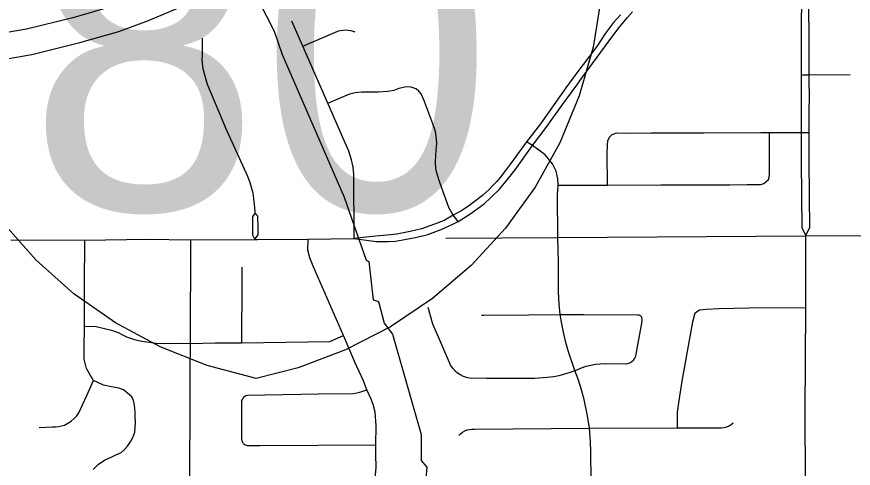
# Model space of a CAD drawing. Extents: x -1403959 to 81668, y -1400582 to 11018.
# Drawn here: x 7880.3 to 7973.4, y 8691.8 to 8742.1 of the extents above; entities that cross this region are included whole.
import ezdxf

# ---------------------------------------------------------------- set-up
doc = ezdxf.new("R2010")
doc.units = 0
for name, color, linetype in [('tdCiAirportTxt', 7, 'Continuous'), ('tdCiCityCartoShort', 7, 'Continuous'), ('tdCiSectNmbr', 7, 'Continuous'), ('tdCiSectTwpRng', 7, 'Continuous'), ('tdCoSurfBitum', 7, 'Continuous'), ('tdCoSurfGravel', 7, 'Continuous')]:
    doc.layers.add(name, color=color, linetype=linetype)

msp = doc.modelspace()

# ---------------------------------------------------------------- linework, layer by layer
at = {"layer": 'tdCiAirportTxt'}
msp.add_lwpolyline([(7877.433, 8737.113), (7881.944, 8737.893), (7887.283, 8739.207), (7891.623, 8740.458), (7894.942, 8741.667), (7898.993, 8743.377), (7909.001, 8747.673), (7913.318, 8749.547), (7928.048, 8755.912), (7931.164, 8757.286), (7937.523, 8760.032), (7944.117, 8762.909), (7944.204, 8762.947), (7949.936, 8765.448), (7962.287, 8770.841), (7963.201, 8771.233)], dxfattribs=at)
at = {"layer": 'tdCiCityCartoShort'}
msp.add_lwpolyline([(7971.8, 8778.148), (7961.12, 8773.471), (7948.771, 8768.078), (7943.039, 8765.578), (7942.952, 8765.54), (7936.363, 8762.665), (7929.998, 8759.917), (7926.883, 8758.543), (7912.16, 8752.18), (7907.846, 8750.308), (7897.852, 8746.018), (7893.875, 8744.34), (7890.718, 8743.189), (7886.528, 8741.982), (7881.344, 8740.706), (7877.009, 8739.956)], dxfattribs=at)
at = {"layer": 'tdCiSectNmbr'}
for points in [[(7967.606, 8743.787), (7967.6, 8741.315)], [(7968.467, 8739.452), (7968.452, 8743.501)], [(7917.839, 8717.395), (7920.286, 8717.06), (7920.933, 8717.068), (7921.665, 8717.077), (7922.415, 8717.119), (7923.232, 8717.238), (7924.671, 8717.52), (7926.017, 8717.86), (7927.516, 8718.388), (7928.802, 8718.993), (7929.398, 8719.299), (7930.701, 8720.108), (7932.302, 8721.258), (7933.008, 8721.922), (7933.988, 8722.91), (7934.908, 8723.975), (7935.759, 8725.056), (7937.692, 8727.764), (7939.072, 8729.612), (7941.039, 8732.363), (7942.606, 8734.466), (7943.211, 8735.327), (7944.871, 8737.575), (7946.208, 8739.414), (7947.273, 8740.87), (7948.269, 8742.02), (7948.823, 8742.616)], [(7947.469, 8742.301), (7946.677, 8741.458), (7945.808, 8740.266), (7944.846, 8738.784), (7942.504, 8735.701), (7941.397, 8734.185), (7938.569, 8730.183), (7937.002, 8728.173), (7935.214, 8725.712), (7934.669, 8724.971), (7934.192, 8724.324), (7933.707, 8723.753), (7933.23, 8723.259), (7932.821, 8722.834), (7932.14, 8722.229), (7931.501, 8721.701), (7930.607, 8721.045), (7929.875, 8720.543), (7929.559, 8720.355), (7928.844, 8719.989), (7927.856, 8719.419), (7926.775, 8718.993), (7925.327, 8718.465), (7924.075, 8718.175), (7922.576, 8717.886), (7921.52, 8717.758), (7920.243, 8717.647), (7917.839, 8717.395)], [(7967.6, 8741.315), (7967.596, 8739.441)], [(7967.596, 8739.441), (7967.587, 8735.646)], [(7968.468, 8739.236), (7968.467, 8739.452)], [(7968.481, 8735.652), (7968.468, 8739.236)], [(7967.587, 8735.646), (7967.587, 8735.625), (7967.585, 8734.668), (7967.582, 8732.33)], [(7968.492, 8732.215), (7968.493, 8732.556), (7968.482, 8735.629), (7968.481, 8735.652)], [(7967.582, 8732.33), (7967.578, 8729.254)], [(7968.482, 8729.207), (7968.482, 8729.217), (7968.492, 8732.215)], [(7967.578, 8729.254), (7967.578, 8729.217), (7967.574, 8725.438)], [(7968.489, 8725.506), (7968.482, 8729.207)], [(7967.574, 8725.438), (7967.573, 8724.993), (7967.602, 8723.21)], [(7968.491, 8724.526), (7968.489, 8725.506)], [(7968.513, 8721.989), (7968.493, 8723.767), (7968.491, 8724.526)], [(7967.602, 8723.21), (7967.622, 8721.988)], [(7967.622, 8721.988), (7967.675, 8718.646), (7968.086, 8717.691)], [(7968.102, 8717.724), (7968.55, 8718.669), (7968.513, 8721.989)], [(7879.606, 8717.261), (7887.843, 8717.225), (7894.796, 8717.332), (7899.634, 8717.268), (7906.762, 8717.296), (7907.068, 8717.298), (7912.692, 8717.313), (7917.839, 8717.395)], [(7968.078, 8669.808), (7968.078, 8681.184), (7968.058, 8690.504), (7968.042, 8698.025), (7968.101, 8709.73), (7968.086, 8717.691)], [(7968.086, 8717.691), (7993.277, 8717.736)], [(7968.086, 8717.691), (7968.102, 8717.724)], [(7968.086, 8717.691), (7968.086, 8717.691)]]:
    msp.add_lwpolyline(points, dxfattribs=at)
at = {"layer": 'tdCiSectTwpRng'}
for points in [[(7914.897, 8732.484), (7912.124, 8738.812), (7910.908, 8741.579)], [(7912.124, 8738.812), (7916.029, 8740.481), (7916.278, 8740.559), (7916.571, 8740.61), (7916.867, 8740.626), (7917.164, 8740.607), (7917.456, 8740.553), (7917.887, 8740.39)], [(7903.521, 8729.774), (7903.484, 8729.858), (7901.487, 8734.54), (7901.193, 8735.588), (7901.062, 8736.145), (7900.98, 8736.549), (7900.931, 8736.958), (7900.915, 8737.37), (7900.931, 8737.782), (7900.931, 8739.715)], [(7967.587, 8735.625), (7968.482, 8735.629), (7973.036, 8735.647)], [(7920.37, 8733.744), (7920.487, 8733.744), (7921.578, 8733.801), (7922.286, 8733.915), (7922.856, 8734.118), (7923.296, 8734.265), (7923.67, 8734.306), (7924.134, 8734.273), (7924.452, 8734.175), (7924.738, 8734.044)], [(7929.144, 8719.616), (7928.844, 8719.989), (7928.36, 8720.839), (7927.358, 8723.648), (7927.065, 8724.56), (7926.935, 8725.203), (7926.87, 8725.895), (7926.903, 8726.628), (7926.96, 8727.246), (7927.017, 8727.971), (7927, 8728.468), (7926.878, 8729.331), (7926.601, 8730.161), (7925.575, 8732.824), (7925.282, 8733.499), (7925.022, 8733.817), (7924.738, 8734.044)], [(7914.897, 8732.484), (7917.344, 8733.516), (7917.954, 8733.662), (7918.646, 8733.744), (7920.37, 8733.744)], [(7917.839, 8717.395), (7917.79, 8724.558), (7917.717, 8725.362), (7917.523, 8726.165), (7917.231, 8727.114), (7916.793, 8728.136), (7914.897, 8732.484)], [(7906.804, 8720.224), (7906.783, 8720.873), (7906.678, 8721.838), (7906.584, 8722.467), (7906.416, 8723.074), (7906.248, 8723.609), (7905.975, 8724.298), (7903.521, 8729.774)], [(7946.033, 8723.328), (7945.992, 8726.886), (7946.017, 8727.749), (7946.066, 8728.295), (7946.234, 8728.663)], [(7946.234, 8728.663), (7946.237, 8728.669), (7946.538, 8728.987), (7947.01, 8729.15), (7947.946, 8729.142), (7950.886, 8729.15), (7956.732, 8729.166), (7963.107, 8729.215), (7964.043, 8729.215), (7967.578, 8729.217), (7968.482, 8729.217)], [(7963.42, 8723.531), (7963.686, 8723.736), (7963.93, 8723.989), (7964.028, 8724.208), (7964.053, 8724.599), (7964.043, 8729.215)], [(7937.496, 8727.881), (7937.002, 8728.173)], [(7940.492, 8717.514), (7940.457, 8722.267), (7940.522, 8723.326), (7940.506, 8724.042), (7940.31, 8724.905), (7939.887, 8725.703), (7939.089, 8726.713), (7937.692, 8727.764), (7937.496, 8727.881)], [(7940.522, 8723.326), (7946.033, 8723.328), (7951.97, 8723.378), (7959.64, 8723.394), (7961.577, 8723.402), (7962.514, 8723.402), (7963.092, 8723.419), (7963.42, 8723.531)], [(7906.804, 8720.224), (7906.5, 8719.846), (7906.5, 8717.823), (7906.729, 8717.362)], [(7907.119, 8719.885), (7907.118, 8719.899), (7906.804, 8720.224)], [(7906.775, 8717.315), (7907.139, 8717.823), (7907.139, 8718.609), (7907.119, 8719.885)], [(7929.398, 8719.299), (7929.144, 8719.616)], [(7888.771, 8691.71), (7889.37, 8692.29), (7890.104, 8692.76), (7890.843, 8693.1), (7891.363, 8693.36), (7891.843, 8693.56), (7892.242, 8693.88), (7892.602, 8694.3), (7892.962, 8694.84), (7893.182, 8695.24), (7893.402, 8695.839), (7893.462, 8696.399), (7893.482, 8696.979), (7893.462, 8697.599), (7893.462, 8698.119), (7893.393, 8698.855), (7893.285, 8699.37), (7893.071, 8699.777), (7892.6, 8700.206), (7892.171, 8700.57), (7891.636, 8700.763), (7890.993, 8700.87), (7889.943, 8701.084), (7888.807, 8701.599), (7888.657, 8701.856), (7888.529, 8702.07), (7888.036, 8702.928), (7887.779, 8703.957), (7887.779, 8705.178), (7887.8, 8707.658), (7887.8, 8712.153), (7887.843, 8717.225)], [(7899.568, 8702.671), (7899.611, 8705.708), (7899.634, 8717.268)], [(7906.729, 8717.362), (7906.762, 8717.296)], [(7920.163, 8690.691), (7920.283, 8691.91), (7920.257, 8693.36), (7920.237, 8694.44), (7920.277, 8696.579), (7920.157, 8698.059), (7919.931, 8698.924), (7919.738, 8699.524), (7919.245, 8700.546), (7918.859, 8701.575), (7917.916, 8703.633), (7916.656, 8706.604), (7913.271, 8714.312), (7912.885, 8715.255), (7912.671, 8716.091), (7912.692, 8717.313)], [(7928.023, 8717.449), (7940.492, 8717.506), (7968.086, 8717.691)], [(7944.014, 8669.237), (7944.017, 8669.608), (7944.207, 8681.273), (7944.171, 8684.906), (7944.215, 8690.559), (7944.168, 8693.662), (7944.128, 8694.812), (7944.013, 8696.283), (7943.801, 8697.653), (7943.442, 8699.481), (7943.051, 8700.821), (7942.748, 8701.755), (7942.401, 8702.697), (7941.67, 8704.796), (7941.375, 8705.833), (7941.112, 8706.967), (7940.896, 8708.076), (7940.773, 8708.929), (7940.649, 8710.119), (7940.577, 8711.42), (7940.561, 8714.804), (7940.492, 8717.506), (7940.492, 8717.514)], [(7905.326, 8705.798), (7905.347, 8712.674), (7905.349, 8714.229)], [(7926.016, 8709.758), (7926.553, 8707.9), (7927.422, 8705.861), (7928.591, 8703.206), (7928.81, 8702.922), (7929.062, 8702.666), (7929.341, 8702.441), (7929.645, 8702.251), (7929.97, 8702.097), (7930.31, 8701.983), (7930.661, 8701.91), (7932.574, 8701.847), (7937.884, 8701.847), (7939.353, 8701.958), (7940.007, 8702.045), (7940.654, 8702.168), (7941.294, 8702.328), (7941.924, 8702.523), (7942.4, 8702.7), (7942.542, 8702.753), (7943.146, 8703.016), (7943.651, 8703.187), (7944.167, 8703.32), (7944.691, 8703.415), (7945.221, 8703.472), (7945.754, 8703.49), (7948.045, 8703.459)], [(7955.768, 8709.114), (7956.269, 8709.482), (7957.004, 8709.549), (7958.441, 8709.616), (7961.806, 8709.67), (7968.101, 8709.73)], [(7932.02, 8708.879), (7932.258, 8708.864), (7937.267, 8708.911), (7940.773, 8708.929), (7943.351, 8708.943), (7949.373, 8708.927), (7949.519, 8708.902), (7949.653, 8708.839), (7949.765, 8708.741)], [(7953.811, 8696.32), (7953.829, 8698.078), (7953.997, 8699.388), (7954.331, 8701.527), (7955.534, 8708.112), (7955.768, 8709.114)], [(7948.045, 8703.459), (7948.288, 8703.499), (7948.519, 8703.584), (7948.73, 8703.711), (7948.912, 8703.877), (7949.06, 8704.074), (7949.167, 8704.296), (7949.23, 8704.534), (7949.831, 8707.963), (7949.894, 8708.326), (7949.89, 8708.475), (7949.846, 8708.617), (7949.831, 8708.64)], [(7949.765, 8708.741), (7949.831, 8708.64)], [(7887.8, 8707.658), (7889.129, 8707.594), (7890.05, 8707.401), (7890.8, 8707.208), (7891.55, 8706.93), (7892.111, 8706.636), (7892.476, 8706.464), (7893.376, 8706.164), (7894.211, 8705.971), (7895.004, 8705.864), (7895.797, 8705.757), (7896.74, 8705.714), (7898.518, 8705.757), (7899.611, 8705.708), (7902.354, 8705.794), (7905.326, 8705.798), (7915.118, 8705.948), (7916.656, 8706.604)], [(7899.536, 8688.451), (7899.556, 8691.97), (7899.588, 8698.059), (7899.568, 8702.671)], [(7882.774, 8696.381), (7884.244, 8696.458), (7884.587, 8696.45), (7884.93, 8696.477), (7885.268, 8696.536), (7885.599, 8696.629), (7885.972, 8696.839), (7886.325, 8697.081), (7886.654, 8697.355), (7886.956, 8697.659), (7887.195, 8698.019), (7887.586, 8698.877), (7888.08, 8699.948), (7888.229, 8700.27), (7888.807, 8701.599)], [(7905.499, 8699.681), (7905.574, 8699.778), (7905.66, 8699.873), (7905.783, 8699.938), (7905.948, 8699.956), (7913.869, 8700.103), (7917.768, 8700.146), (7918.454, 8700.296), (7919.245, 8700.546)], [(7905.501, 8694.608), (7905.449, 8694.67), (7905.384, 8694.771), (7905.354, 8694.901), (7905.343, 8695.073), (7905.316, 8698.039), (7905.314, 8699.233), (7905.344, 8699.374), (7905.384, 8699.472), (7905.442, 8699.585), (7905.498, 8699.68)], [(7905.498, 8699.68), (7905.499, 8699.681)], [(7929.47, 8695.484), (7929.67, 8695.681), (7929.893, 8695.85), (7930.137, 8695.988), (7930.397, 8696.093), (7930.668, 8696.163), (7930.946, 8696.197), (7931.226, 8696.194), (7944.013, 8696.283), (7953.811, 8696.32), (7958.439, 8696.349), (7958.726, 8696.341), (7959.012, 8696.374), (7959.291, 8696.448), (7959.555, 8696.562), (7959.801, 8696.712), (7960.022, 8696.896)], [(7905.501, 8694.608), (7905.544, 8694.557), (7905.704, 8694.433), (7905.935, 8694.38), (7907.375, 8694.38), (7920.237, 8694.44)]]:
    msp.add_lwpolyline(points, dxfattribs=at)
at = {"layer": 'tdCoSurfBitum'}
msp.add_lwpolyline([(7907.228, 8743.835), (7908.912, 8740.477), (7909.83, 8737.882), (7916.719, 8722.009), (7919.17, 8714.989), (7919.475, 8714.836), (7919.937, 8710.561), (7920.548, 8710.409), (7921.162, 8707.967), (7922.079, 8706.746), (7925.298, 8695.603), (7925.301, 8692.703), (7925.912, 8691.94), (7925.46, 8686.901)], dxfattribs=at)
at = {"layer": 'tdCoSurfGravel'}
for points in [[(7869.775, 8761.067), (7944.071, 8761.067), (7945.142, 8755.528), (7945.56, 8749.902), (7945.32, 8744.265), (7944.423, 8738.695), (7942.883, 8733.268), (7940.721, 8728.057), (7937.966, 8723.133), (7934.656, 8718.565), (7930.835, 8714.413), (7926.557, 8710.736), (7921.879, 8707.582), (7916.865, 8704.995), (7911.584, 8703.011), (7906.923, 8701.815), (7901.471, 8703.264), (7896.225, 8705.339), (7891.256, 8708.012), (7886.633, 8711.246), (7882.419, 8714.996), (7878.67, 8719.213)], [(7945.32, 8744.265), (7944.423, 8738.695), (7942.883, 8733.268), (7940.721, 8728.057), (7937.966, 8723.133), (7934.656, 8718.565), (7930.835, 8714.413), (7926.557, 8710.736), (7921.879, 8707.582), (7916.865, 8704.995), (7911.584, 8703.011), (7906.923, 8701.815), (7901.471, 8703.264), (7896.225, 8705.339), (7891.256, 8708.012), (7886.633, 8711.246), (7882.419, 8714.996), (7878.67, 8719.213)]]:
    msp.add_lwpolyline(points, dxfattribs=at)

# ---------------------------------------------------------------- texts
msp.add_text('80', height=34.822, dxfattribs=at).set_placement((7881.494, 8720.576))

doc.saveas('drawing.dxf')
